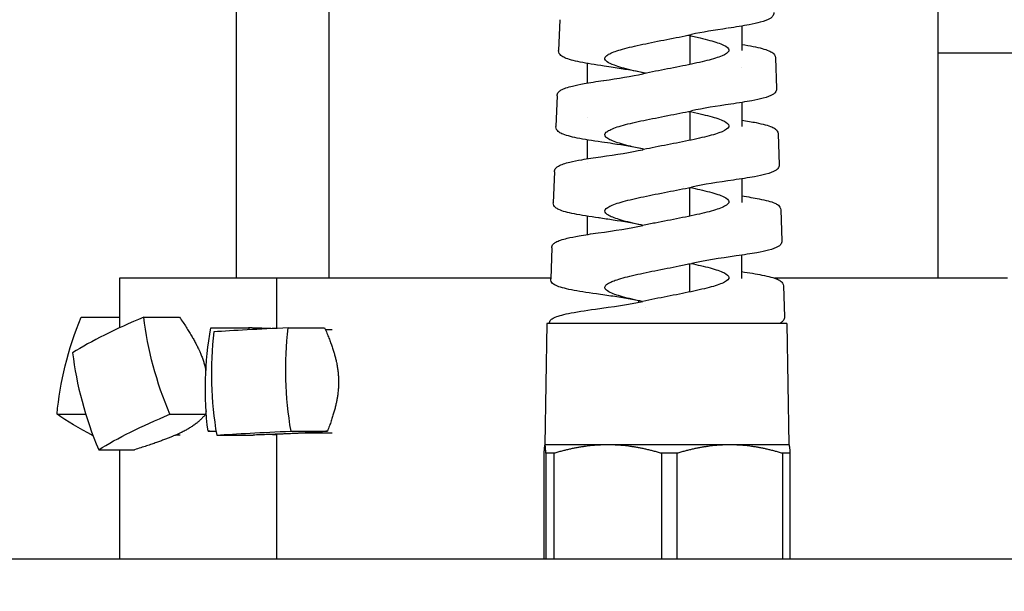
# Model space of a CAD drawing. Header units: inches. Extents: x 1 to 669, y 0 to 417.
# Tile 422 of 448: x 545.5 to 547.88, y 269.55 to 270.93. Entities that reach past the tile are written whole.
import ezdxf

# ---------------------------------------------------------------- set-up
doc = ezdxf.new("R2010")
doc.units = ezdxf.units.IN
doc.header["$LTSCALE"] = 12
doc.header["$MEASUREMENT"] = 0
doc.header["$PDMODE"] = 1
doc.layers.get('Defpoints').update_dxf_attribs({"linetype": 'CONTINUOUS'})
doc.layers.add('D', color=2, linetype='CONTINUOUS')
doc.layers.add('X', color=1, linetype='CONTINUOUS')
doc.styles.get("Standard").update_dxf_attribs({"font": 'SIMPLEX.SHX', "width": 0.875})
doc.dimstyles.new('STANDARD$0', dxfattribs={"dimscale": 32, "dimtxt": 0.09375, "dimasz": 0.0625, "dimexe": 0.03125, "dimexo": 0.03125, "dimgap": 0.03125, "dimtad": 1, "dimtih": 1, "dimtoh": 1, "dimdec": 4, "dimzin": 12, "dimdsep": 46, "dimlunit": 5, "dimtxsty": 'Standard', "dimcen": -0.03125, "dimclrd": 256, "dimclre": 256, "dimclrt": 256, "dimadec": 0, "dimazin": 0, "dimtfac": 0.875, "dimtdec": 4, "dimtofl": 0, "dimtmove": 0, "dimatfit": 3, "dimfxl": 1, "dimtolj": 1, "dimtzin": 12, "dimlwd": 13, "dimlwe": 13, "dimarcsym": 0})

# ---------------------------------------------------------------- blocks, each defined once
blk = doc.blocks.new('*D71')
at = {"layer": 'D', "linetype": 'ByBlock', "lineweight": 13, "transparency": 16777216}
for p, q in [((515.4919, 250.121), (515.4919, 290.4835)), ((548.9919, 279.234), (548.9919, 290.4835)), ((546.9919, 289.4835), (517.4919, 289.4835))]:
    blk.add_line(p, q, dxfattribs=at)
at = {"layer": 'D', "transparency": 16777216}
for points in [[(517.4919, 289.8168), (517.4919, 289.1502), (515.4919, 289.4835)], [(546.9919, 289.8168), (546.9919, 289.1502), (548.9919, 289.4835)]]:
    blk.add_solid(points, dxfattribs=at)
at = {"layer": 'Defpoints', "color": 0, "transparency": 16777216}
for p in [(515.4919, 289.4835), (548.9919, 278.234), (515.4919, 249.121)]:
    blk.add_point(p, dxfattribs=at)
at = {"layer": 'D', "transparency": 16777216, "insert": (532.2419, 293.9835), "char_height": 3, "attachment_point": 5}
blk.add_mtext('\\A1;33{\\H0.875x;\\S1/2;}{\\H2.625;±1/2}', dxfattribs=at)

msp = doc.modelspace()

# ---------------------------------------------------------------- linework, layer by layer
at = {"layer": 'X'}
for p, q in [((547.71985, 270.30527), (547.71985, 272.23082)), ((546.02266, 271.55897), (546.02266, 270.30527)), ((546.24665, 271.53667), (546.24665, 270.30527)), ((546.80509, 270.9305), (546.80248, 270.85571)), ((547.32645, 270.83831), (547.32906, 270.7637)), ((547.71985, 270.8505), (548.72192, 270.8505)), ((547.87886, 270.8505), (547.87886, 270.85054)), ((546.87165, 270.8246), (546.87165, 270.77724)), ((546.79867, 270.74653), (546.79606, 270.67192)), ((546.87165, 270.69415), (546.87165, 270.69415)), ((547.33287, 270.65453), (547.33549, 270.57969)), ((546.87165, 270.63976), (546.87165, 270.59406)), ((546.87165, 270.58542), (546.87165, 270.58542)), ((546.79224, 270.56254), (546.78962, 270.48768)), ((546.87165, 270.45497), (546.87165, 270.41081)), ((547.33931, 270.47042), (547.34192, 270.39567)), ((546.78581, 270.37856), (546.7832, 270.30366)), ((546.78325, 270.30527), (545.74141, 270.30527)), ((545.74141, 270.30527), (545.74141, 270.18517)), ((546.12165, 270.18376), (546.12165, 270.30527)), ((547.88735, 270.30527), (547.3242, 270.30527)), ((547.34573, 270.28657), (547.34834, 270.21166)), ((546.99665, 270.24718), (546.99665, 270.25033)), ((546.99665, 270.23353), (546.99665, 270.23353)), ((547.01235, 270.23519), (547.01235, 270.23519)), ((545.64856, 270.21063), (545.74141, 270.21063)), ((545.7998, 270.21063), (545.88612, 270.21063)), ((546.77429, 270.19588), (546.76916, 269.90194)), ((547.35403, 270.19588), (546.77429, 270.19588)), ((547.35403, 270.19588), (547.35916, 269.90194)), ((545.96163, 270.18499), (546.05283, 270.18499)), ((546.1487, 270.18499), (546.23684, 270.18499)), ((546.25512, 270.18027), (546.23889, 270.18027)), ((545.5901, 269.97585), (545.65948, 269.97585)), ((545.86272, 269.97585), (545.94904, 269.97585)), ((545.95495, 269.93518), (545.97437, 269.93518)), ((546.15562, 269.93518), (546.24375, 269.93518)), ((546.25512, 269.93027), (546.18239, 269.93027)), ((545.88763, 269.92529), (545.87626, 269.92529)), ((545.97599, 269.92555), (546.06412, 269.92555)), ((546.12165, 269.62527), (546.12165, 269.92761)), ((545.69072, 269.88996), (545.77703, 269.88996)), ((545.74141, 269.88996), (545.74141, 269.62527)), ((546.76916, 269.90194), (546.76912, 269.90191)), ((547.35916, 269.90194), (546.76921, 269.90194)), ((547.35916, 269.90194), (547.35921, 269.90191)), ((546.76667, 269.8815), (546.76667, 269.62527)), ((546.79094, 269.8815), (546.77175, 269.8815)), ((546.77175, 269.8815), (546.77175, 269.62527)), ((546.79094, 269.8815), (546.79094, 269.62527)), ((547.08843, 269.8815), (547.05115, 269.8815)), ((547.05115, 269.8815), (547.05115, 269.62527)), ((547.08843, 269.8815), (547.08843, 269.62527)), ((547.36166, 269.8815), (547.34357, 269.8815)), ((547.34357, 269.8815), (547.34357, 269.62527)), ((547.36166, 269.8815), (547.36166, 269.62527)), ((555.92942, 269.62527), (542.05442, 269.62527))]:
    msp.add_line(p, q, dxfattribs=at)
at = {"layer": 'X', "extrusion": (0, 0, -1)}
for centre, major_axis, ratio, start_param, end_param in [((546.0547, 270.09324), (0.28749, 0.53491), 0.6880216, -2.1323021, -1.7176586), ((546.23574, 270.09324), (-0.27129, 0.5433), 0.6392189, -1.4691593, -1.0545158), ((546.38561, 270.06008), (0.03361, 0.60634), 0.7185384, -1.8179234, -1.4032798), ((546.56514, 270.06008), (-0.03248, 0.6064), 0.6944214, -1.7409375, -1.326294), ((546.10537, 269.9329), (-0.58928, 0.14672), 0.2516876, -0.8218816, -0.5726879), ((546.1812, 269.9329), (0.58657, 0.1572), 0.233835, -2.495542, -2.0808985), ((546.46907, 269.93037), (-0.60705, 0.01625), 0.0276768, -0.6195713, -0.5613801), ((546.47878, 269.93037), (0.60704, 0.01681), 0.0267478, -2.5460791, -2.1314355), ((546.46907, 269.93037), (-0.60705, 0.01625), 0.0276768, -0.9622311, -0.9199688)]:
    msp.add_ellipse(centre, major_axis=major_axis, ratio=ratio, start_param=start_param, end_param=end_param, dxfattribs=at)
at = {"layer": 'X'}
for centre, major_axis, ratio, start_param, end_param in [((546.11828, 270.16769), (-0.58657, -0.1572), 0.233835, -1.0606942, -0.6460507), ((546.38551, 270.05046), (0.03248, -0.6064), 0.6944214, -1.8152987, -1.4006551), ((546.47186, 270.18018), (-0.60704, -0.01681), 0.0267478, -1.0101571, -0.5955136), ((546.06374, 270.00735), (0.27129, -0.5433), 0.6392189, -2.0870769, -1.6724333)]:
    msp.add_ellipse(centre, major_axis=major_axis, ratio=ratio, start_param=start_param, end_param=end_param, dxfattribs=at)
for points, knots in [([(547.32263, 270.94772), (547.32275, 270.94426), (547.32138, 270.94094), (547.31786, 270.93625), (547.31574, 270.93462), (547.30756, 270.92952), (547.29989, 270.92692), (547.282, 270.92216), (547.27296, 270.92016), (547.24826, 270.91541), (547.23119, 270.91263), (547.21233, 270.90989)], [0, 0, 0, 0, 0.02492253, 0.02492253, 0.05120392, 0.05120392, 0.1190747, 0.1190747, 0.16948984, 0.16948984, 0.23999845, 0.23999845, 0.23999845, 0.23999845]), ([(546.91428, 270.83703), (546.91444, 270.83889), (546.9155, 270.84075), (546.91941, 270.84448), (546.92226, 270.84634), (546.93327, 270.8519), (546.94378, 270.85557), (546.97095, 270.86319), (546.98767, 270.86706), (547.01523, 270.87293), (547.0247, 270.87486), (547.05397, 270.88071), (547.07417, 270.88459), (547.10345, 270.89044), (547.11292, 270.89238), (547.12269, 270.89445), (547.12334, 270.89459), (547.12398, 270.89473)], [-0.76381974, -0.76381974, -0.76381974, -0.76381974, -0.69012103, -0.69012103, -0.61597026, -0.61597026, -0.46957012, -0.46957012, -0.31416445, -0.31416445, -0.2374491, -0.2374491, -0.08220101, -0.08220101, -0.00547243, -0.00547243, -0.000001, -0.000001, -0.000001, -0.000001]), ([(547.11451, 270.89273), (547.12487, 270.89059), (547.13482, 270.88845), (547.15256, 270.88436), (547.1604, 270.88243), (547.18184, 270.87667), (547.19328, 270.87287), (547.20937, 270.86513), (547.21372, 270.86126), (547.21422, 270.85543), (547.2134, 270.85351), (547.20805, 270.84774), (547.20072, 270.84394), (547.18464, 270.83818), (547.17844, 270.83625), (547.15779, 270.83049), (547.14139, 270.82669), (547.1142, 270.82093), (547.10474, 270.81901), (547.07576, 270.81324), (547.05585, 270.80943), (547.02675, 270.80367), (547.01723, 270.80175), (547.00739, 270.79968), (547.00673, 270.79954), (547.00607, 270.7994)], [-1.9937675, -1.9937675, -1.9937675, -1.9937675, -1.9079429, -1.9079429, -1.8309521, -1.8309521, -1.678018, -1.678018, -1.5223946, -1.5223946, -1.44543, -1.44543, -1.2925756, -1.2925756, -1.215678, -1.215678, -1.0627818, -1.0627818, -0.9859415, -0.9859415, -0.8328644, -0.8328644, -0.7560721, -0.7560721, -0.7505182, -0.7505182, -0.7505182, -0.7505182]), ([(547.24517, 270.87077), (547.25517, 270.86912), (547.26433, 270.86746), (547.28883, 270.86251), (547.30147, 270.85925), (547.31419, 270.85392), (547.31739, 270.85228), (547.32317, 270.84755), (547.32627, 270.84366), (547.32645, 270.83851)], [0.04130226, 0.04130226, 0.04130226, 0.04130226, 0.08372726, 0.08372726, 0.1683543, 0.1683543, 0.20453388, 0.20453388, 0.24165661, 0.24165661, 0.24165661, 0.24165661]), ([(546.91285, 270.81806), (546.8904, 270.8213), (546.8705, 270.82458), (546.83839, 270.83119), (546.82605, 270.83445), (546.81378, 270.83985), (546.81073, 270.84149), (546.80518, 270.84642), (546.8023, 270.85066), (546.80248, 270.85571)], [0, 0, 0, 0, 0.08426887, 0.08426887, 0.16938336, 0.16938336, 0.20465905, 0.20465905, 0.24098446, 0.24098446, 0.24098446, 0.24098446]), ([(547.01243, 270.80073), (547.0094, 270.80137), (547.0064, 270.802), (546.99434, 270.80459), (546.98566, 270.80653), (546.96139, 270.81236), (546.94767, 270.81619), (546.92951, 270.8229), (546.92366, 270.8257), (546.91783, 270.82994), (546.91639, 270.83136), (546.91455, 270.8342), (546.91415, 270.83561), (546.91428, 270.83703)], [-2.4436674, -2.4436674, -2.4436674, -2.4436674, -2.41852188, -2.41852188, -2.34120631, -2.34120631, -2.18765078, -2.18765078, -2.0758199, -2.0758199, -2.01945641, -2.01945641, -1.96342808, -1.96342808, -1.96342808, -1.96342808]), ([(547.00438, 270.80243), (546.98394, 270.80681), (546.95993, 270.81094), (546.92749, 270.81592), (546.92023, 270.817), (546.91289, 270.81806)], [0, 0, 0, 0, 0.08903117, 0.08903117, 0.11408102, 0.11408102, 0.11408102, 0.11408102]), ([(546.79866, 270.74654), (546.79878, 270.74998), (546.80033, 270.75308), (546.80403, 270.75756), (546.80623, 270.75911), (546.81515, 270.7643), (546.82399, 270.76709), (546.84397, 270.772), (546.85341, 270.77396), (546.87783, 270.7784), (546.8938, 270.78091), (546.91128, 270.7834)], [0, 0, 0, 0, 0.02482604, 0.02482604, 0.05225137, 0.05225137, 0.12722478, 0.12722478, 0.17779091, 0.17779091, 0.24315548, 0.24315548, 0.24315548, 0.24315548]), ([(547.32906, 270.7637), (547.32918, 270.76026), (547.32781, 270.75696), (547.32431, 270.7523), (547.32222, 270.7507), (547.31415, 270.7457), (547.30671, 270.74318), (547.28905, 270.73848), (547.27992, 270.73647), (547.25502, 270.73174), (547.23777, 270.72898), (547.2187, 270.72624)], [0, 0, 0, 0, 0.02488475, 0.02488475, 0.05134115, 0.05134115, 0.11892251, 0.11892251, 0.17071375, 0.17071375, 0.24269223, 0.24269223, 0.24269223, 0.24269223]), ([(546.91428, 270.65246), (546.91444, 270.65433), (546.91551, 270.65619), (546.91943, 270.65991), (546.92225, 270.66176), (546.93357, 270.6675), (546.9448, 270.67135), (546.96599, 270.67718), (546.97371, 270.67912), (546.99853, 270.68493), (547.01706, 270.68877), (547.04623, 270.69458), (547.05611, 270.69652), (547.08571, 270.70233), (547.10518, 270.70614), (547.12352, 270.71006), (547.12376, 270.71011), (547.124, 270.71016)], [-0.76389517, -0.76389517, -0.76389517, -0.76389517, -0.68981937, -0.68981937, -0.61649203, -0.61649203, -0.46230837, -0.46230837, -0.38549826, -0.38549826, -0.23186518, -0.23186518, -0.15501632, -0.15501632, -0.00199902, -0.00199902, -0.000001, -0.000001, -0.000001, -0.000001]), ([(547.11726, 270.70873), (547.12679, 270.70675), (547.13595, 270.70476), (547.15297, 270.70084), (547.1608, 270.69891), (547.18226, 270.69312), (547.1937, 270.68929), (547.20949, 270.68159), (547.21372, 270.67778), (547.21422, 270.672), (547.2134, 270.67008), (547.20806, 270.66431), (547.20069, 270.6605), (547.18457, 270.65473), (547.17838, 270.6528), (547.15767, 270.64703), (547.14122, 270.64323), (547.11396, 270.63745), (547.10449, 270.63552), (547.07547, 270.62975), (547.05553, 270.62595), (547.02641, 270.62017), (547.01689, 270.61824), (547.00714, 270.61619), (547.00656, 270.61607), (547.00598, 270.61595)], [-1.994049, -1.994049, -1.994049, -1.994049, -1.9145789, -1.9145789, -1.8374696, -1.8374696, -1.6836377, -1.6836377, -1.5303155, -1.5303155, -1.4534856, -1.4534856, -1.3001715, -1.3001715, -1.2233346, -1.2233346, -1.0700249, -1.0700249, -0.9931798, -0.9931798, -0.8398671, -0.8398671, -0.7630114, -0.7630114, -0.7581514, -0.7581514, -0.7581514, -0.7581514]), ([(546.90666, 270.63438), (546.88385, 270.63763), (546.86366, 270.64091), (546.8313, 270.6475), (546.81895, 270.65076), (546.80692, 270.65616), (546.80401, 270.65776), (546.79866, 270.66258), (546.79587, 270.66676), (546.79604, 270.67168)], [0, 0, 0, 0, 0.08639913, 0.08639913, 0.17364615, 0.17364615, 0.20823778, 0.20823778, 0.24383299, 0.24383299, 0.24383299, 0.24383299]), ([(547.24504, 270.68755), (547.25799, 270.68551), (547.26969, 270.68346), (547.29629, 270.67811), (547.30885, 270.67485), (547.32124, 270.66955), (547.32427, 270.66796), (547.32978, 270.6633), (547.3327, 270.65947), (547.33287, 270.65453)], [0.03216997, 0.03216997, 0.03216997, 0.03216997, 0.08584519, 0.08584519, 0.172743, 0.172743, 0.20787176, 0.20787176, 0.24389931, 0.24389931, 0.24389931, 0.24389931]), ([(547.00971, 270.61673), (546.99796, 270.6192), (546.98681, 270.62167), (546.96848, 270.6261), (546.96103, 270.62804), (546.94076, 270.63388), (546.93026, 270.63773), (546.92026, 270.64343), (546.9179, 270.64522), (546.91482, 270.64884), (546.91412, 270.65064), (546.91428, 270.65246)], [-2.44393825, -2.44393825, -2.44393825, -2.44393825, -2.34556815, -2.34556815, -2.26854256, -2.26854256, -2.1141493, -2.1141493, -2.0429489, -2.0429489, -1.97105214, -1.97105214, -1.97105214, -1.97105214]), ([(547.00427, 270.61789), (546.98353, 270.62232), (546.95921, 270.62649), (546.92481, 270.63175), (546.91587, 270.63307), (546.90677, 270.63436)], [0, 0, 0, 0, 0.09029069, 0.09029069, 0.12109429, 0.12109429, 0.12109429, 0.12109429]), ([(546.79224, 270.56254), (546.79236, 270.56599), (546.79391, 270.56907), (546.79763, 270.57355), (546.79985, 270.57511), (546.80889, 270.5803), (546.81781, 270.58305), (546.8381, 270.58794), (546.84776, 270.5899), (546.87215, 270.59425), (546.88768, 270.59665), (546.90466, 270.59904)], [0, 0, 0, 0, 0.02510711, 0.02510711, 0.05312106, 0.05312106, 0.1295293, 0.1295293, 0.18155041, 0.18155041, 0.24566476, 0.24566476, 0.24566476, 0.24566476]), ([(547.33549, 270.57969), (547.33561, 270.57627), (547.33426, 270.57303), (547.33081, 270.5684), (547.32872, 270.56681), (547.32071, 270.56183), (547.31325, 270.55933), (547.29547, 270.55466), (547.28623, 270.55266), (547.26117, 270.54796), (547.24397, 270.54524), (547.2249, 270.54255)], [0, 0, 0, 0, 0.02474573, 0.02474573, 0.05129246, 0.05129246, 0.11998275, 0.11998275, 0.173037, 0.173037, 0.24557401, 0.24557401, 0.24557401, 0.24557401]), ([(546.91428, 270.46789), (546.9146, 270.47161), (546.91853, 270.4753), (546.93348, 270.48289), (546.94462, 270.48673), (546.96569, 270.49254), (546.9734, 270.49447), (546.99817, 270.50028), (547.01665, 270.50412), (547.04578, 270.50993), (547.05566, 270.51186), (547.08532, 270.51767), (547.10484, 270.52151), (547.12336, 270.52546), (547.12372, 270.52553), (547.12407, 270.52561)], [-0.76441773, -0.76441773, -0.76441773, -0.76441773, -0.61694945, -0.61694945, -0.46355032, -0.46355032, -0.38665745, -0.38665745, -0.23326734, -0.23326734, -0.15638649, -0.15638649, -0.00300239, -0.00300239, -0.000001, -0.000001, -0.000001, -0.000001]), ([(547.11997, 270.52474), (547.12831, 270.52299), (547.13633, 270.52124), (547.16082, 270.51561), (547.17542, 270.51176), (547.19256, 270.50595), (547.19742, 270.50403), (547.20942, 270.49823), (547.21372, 270.49438), (547.21438, 270.48665), (547.21079, 270.48284), (547.19984, 270.47706), (547.19529, 270.47513), (547.17914, 270.46936), (547.16521, 270.46555), (547.14074, 270.45977), (547.13204, 270.45785), (547.10476, 270.45207), (547.08522, 270.44827), (547.05557, 270.44249), (547.04569, 270.44056), (547.02563, 270.43659), (547.01556, 270.43455), (547.0059, 270.43251)], [-1.9945911, -1.9945911, -1.9945911, -1.9945911, -1.9248344, -1.9248344, -1.7700208, -1.7700208, -1.6932367, -1.6932367, -1.5385571, -1.5385571, -1.3850047, -1.3850047, -1.3082043, -1.3082043, -1.1547279, -1.1547279, -1.0779201, -1.0779201, -0.9245047, -0.9245047, -0.8476902, -0.8476902, -0.7659671, -0.7659671, -0.7659671, -0.7659671]), ([(547.24491, 270.50426), (547.26071, 270.50188), (547.27484, 270.4995), (547.30333, 270.49382), (547.31592, 270.49058), (547.32806, 270.48527), (547.33095, 270.48373), (547.33629, 270.47918), (547.33913, 270.47541), (547.3393, 270.47056)], [0.02368928, 0.02368928, 0.02368928, 0.02368928, 0.08783208, 0.08783208, 0.17675032, 0.17675032, 0.21126781, 0.21126781, 0.24664323, 0.24664323, 0.24664323, 0.24664323]), ([(546.89999, 270.45075), (546.87696, 270.45398), (546.85664, 270.45725), (546.82413, 270.46384), (546.81184, 270.46707), (546.80003, 270.47247), (546.79722, 270.47403), (546.79207, 270.47883), (546.78946, 270.48292), (546.78963, 270.48768)], [0, 0, 0, 0, 0.08810196, 0.08810196, 0.17748829, 0.17748829, 0.21134114, 0.21134114, 0.24616412, 0.24616412, 0.24616412, 0.24616412]), ([(547.00699, 270.43274), (547.00518, 270.43313), (547.00337, 270.43351), (546.98342, 270.43781), (546.96711, 270.44168), (546.94089, 270.4493), (546.9309, 270.45296), (546.92073, 270.45853), (546.91817, 270.4604), (546.91486, 270.46415), (546.91411, 270.46602), (546.91428, 270.46789)], [-2.44361956, -2.44361956, -2.44361956, -2.44361956, -2.42832519, -2.42832519, -2.27313037, -2.27313037, -2.1268553, -2.1268553, -2.05231946, -2.05231946, -1.97827129, -1.97827129, -1.97827129, -1.97827129]), ([(547.00429, 270.43332), (546.98379, 270.4377), (546.95972, 270.44184), (546.92321, 270.44744), (546.91174, 270.44911), (546.90007, 270.45074)], [0, 0, 0, 0, 0.08920028, 0.08920028, 0.12841984, 0.12841984, 0.12841984, 0.12841984]), ([(546.78581, 270.37857), (546.78593, 270.38201), (546.78749, 270.38509), (546.79117, 270.38949), (546.79334, 270.391), (546.80222, 270.39611), (546.81105, 270.39884), (546.83131, 270.40369), (546.84108, 270.40565), (546.86559, 270.40996), (546.88115, 270.41233), (546.89818, 270.41469)], [0, 0, 0, 0, 0.02507923, 0.02507923, 0.05277966, 0.05277966, 0.12994754, 0.12994754, 0.18318053, 0.18318053, 0.24808496, 0.24808496, 0.24808496, 0.24808496]), ([(547.34191, 270.39565), (547.34203, 270.3922), (547.34061, 270.38887), (547.33715, 270.38437), (547.33514, 270.38285), (547.32721, 270.37793), (547.31974, 270.37546), (547.30182, 270.3708), (547.29243, 270.3688), (547.26739, 270.36418), (547.25048, 270.36155), (547.23173, 270.35895)], [0, 0, 0, 0, 0.0251937, 0.0251937, 0.05111417, 0.05111417, 0.12105886, 0.12105886, 0.17537584, 0.17537584, 0.24743931, 0.24743931, 0.24743931, 0.24743931]), ([(546.91428, 270.28332), (546.91446, 270.28541), (546.91578, 270.2875), (546.92066, 270.29168), (546.9242, 270.29377), (546.93187, 270.29726), (546.9354, 270.29866), (546.95031, 270.30393), (546.96441, 270.30778), (546.98906, 270.31359), (546.99781, 270.31552), (547.02523, 270.32133), (547.04482, 270.32517), (547.07448, 270.33098), (547.08435, 270.33292), (547.10437, 270.33692), (547.11441, 270.33897), (547.12401, 270.34102)], [-0.76377462, -0.76377462, -0.76377462, -0.76377462, -0.68087957, -0.68087957, -0.59794548, -0.59794548, -0.54237257, -0.54237257, -0.38892605, -0.38892605, -0.31208118, -0.31208118, -0.15858825, -0.15858825, -0.08174973, -0.08174973, -0.000001, -0.000001, -0.000001, -0.000001]), ([(547.12269, 270.34074), (547.1306, 270.33907), (547.13821, 270.33739), (547.16192, 270.3319), (547.17616, 270.32812), (547.19298, 270.32237), (547.1978, 270.32044), (547.20954, 270.31469), (547.21373, 270.3109), (547.21438, 270.30322), (547.21078, 270.2994), (547.19982, 270.29362), (547.19526, 270.2917), (547.17905, 270.2859), (547.16503, 270.28207), (547.14045, 270.27628), (547.13175, 270.27436), (547.10431, 270.26856), (547.08461, 270.26471), (547.05482, 270.25891), (547.04495, 270.25699), (547.02516, 270.25307), (547.01532, 270.25107), (547.00588, 270.24907)], [-1.9943184, -1.9943184, -1.9943184, -1.9943184, -1.9275832, -1.9275832, -1.7752704, -1.7752704, -1.6984534, -1.6984534, -1.5458659, -1.5458659, -1.392185, -1.392185, -1.3154226, -1.3154226, -1.1612122, -1.1612122, -1.0844786, -1.0844786, -0.9298782, -0.9298782, -0.8531674, -0.8531674, -0.7732647, -0.7732647, -0.7732647, -0.7732647]), ([(547.2448, 270.32092), (547.26348, 270.31824), (547.28005, 270.31554), (547.31042, 270.30952), (547.32298, 270.30629), (547.33491, 270.30099), (547.33769, 270.29949), (547.34284, 270.295), (547.34556, 270.29129), (547.34573, 270.28656)], [0.01474042, 0.01474042, 0.01474042, 0.01474042, 0.08927098, 0.08927098, 0.1803816, 0.1803816, 0.21427133, 0.21427133, 0.24898971, 0.24898971, 0.24898971, 0.24898971]), ([(546.89366, 270.26707), (546.87021, 270.27031), (546.8496, 270.27358), (546.81688, 270.28018), (546.80463, 270.28339), (546.79312, 270.28881), (546.79046, 270.29033), (546.78553, 270.29502), (546.78303, 270.29903), (546.7832, 270.30366)], [0, 0, 0, 0, 0.09048059, 0.09048059, 0.18194353, 0.18194353, 0.21494548, 0.21494548, 0.24887361, 0.24887361, 0.24887361, 0.24887361]), ([(547.00424, 270.24875), (546.9835, 270.25318), (546.95917, 270.25737), (546.9206, 270.26327), (546.90733, 270.26518), (546.8938, 270.26705)], [0, 0, 0, 0, 0.09037405, 0.09037405, 0.13552908, 0.13552908, 0.13552908, 0.13552908]), ([(547.00429, 270.24874), (547.00033, 270.24959), (546.99644, 270.25043), (546.98395, 270.25322), (546.97575, 270.25516), (546.95282, 270.26101), (546.94019, 270.26487), (546.92537, 270.2712), (546.92109, 270.2736), (546.9154, 270.27845), (546.91406, 270.28088), (546.91428, 270.28332)], [-1.15757422, -1.15757422, -1.15757422, -1.15757422, -1.12390503, -1.12390503, -1.04717064, -1.04717064, -0.89209811, -0.89209811, -0.79668202, -0.79668202, -0.69999363, -0.69999363, -0.69999363, -0.69999363]), ([(546.77949, 270.19588), (546.77996, 270.19932), (546.78176, 270.20212), (546.78582, 270.20636), (546.78827, 270.20787), (546.79909, 270.21334), (546.81065, 270.21645), (546.84357, 270.22329), (546.86586, 270.22684), (546.89149, 270.23034)], [0, 0, 0, 0, 0.02587448, 0.02587448, 0.05697033, 0.05697033, 0.14819691, 0.14819691, 0.24686076, 0.24686076, 0.24686076, 0.24686076]), ([(547.34834, 270.21166), (547.34846, 270.20822), (547.34707, 270.20494), (547.34359, 270.20039), (547.34154, 270.19886), (547.33839, 270.19694), (547.33739, 270.1964), (547.33635, 270.19588)], [0, 0, 0, 0, 0.025260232, 0.025260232, 0.051992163, 0.051992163, 0.0636906, 0.0636906, 0.0636906, 0.0636906])]:
    msp.add_open_spline(points, degree=3, knots=knots, dxfattribs=at)
for points in [[(547.21074, 270.90965), (547.17911, 270.90504), (547.14893, 270.90006), (547.12398, 270.89473)], [(547.21233, 270.90989), (547.21232, 270.90988), (547.21231, 270.90988), (547.2123, 270.90988)], [(547.2452, 270.91503), (547.24519, 270.89522), (547.24517, 270.87541), (547.24516, 270.85561)], [(547.12014, 270.82219), (547.12016, 270.8461), (547.12018, 270.87001), (547.12019, 270.89392)], [(546.91285, 270.81806), (546.91286, 270.81806), (546.91287, 270.81806), (546.91289, 270.81806)], [(547.24513, 270.81473), (547.24513, 270.81473), (547.24513, 270.81473), (547.24513, 270.81473)], [(546.91132, 270.78341), (546.94587, 270.78834), (546.97899, 270.79368), (547.00607, 270.7994)], [(546.91128, 270.7834), (546.9113, 270.78341), (546.91131, 270.78341), (546.91132, 270.78341)], [(546.79867, 270.74654), (546.79867, 270.74654), (546.79867, 270.74653), (546.79867, 270.74653)], [(547.21848, 270.72621), (547.18392, 270.72126), (547.15087, 270.7159), (547.124, 270.71016)], [(547.2187, 270.72624), (547.21862, 270.72623), (547.21855, 270.72622), (547.21847, 270.72621)], [(547.24507, 270.73024), (547.24505, 270.71076), (547.24504, 270.69128), (547.24503, 270.6718)], [(547.12001, 270.63873), (547.12002, 270.66226), (547.12004, 270.68579), (547.12006, 270.70932)], [(546.79605, 270.67168), (546.79605, 270.67169), (546.79605, 270.67169), (546.79605, 270.67169)], [(546.90666, 270.63438), (546.9067, 270.63437), (546.90674, 270.63437), (546.90677, 270.63436)], [(546.90467, 270.59904), (546.94158, 270.60422), (546.97713, 270.60985), (547.00598, 270.61595)], [(547.10486, 270.52785), (547.10486, 270.52785), (547.10486, 270.52785), (547.10486, 270.52785)], [(547.11988, 270.45528), (547.1199, 270.47843), (547.11991, 270.50158), (547.11993, 270.52473)], [(547.2249, 270.54255), (547.18808, 270.53736), (547.15267, 270.53172), (547.12407, 270.52561)], [(547.24494, 270.5455), (547.24492, 270.52634), (547.24491, 270.50718), (547.2449, 270.48802)], [(547.3393, 270.47056), (547.3393, 270.47055), (547.3393, 270.47055), (547.3393, 270.47055)], [(546.89834, 270.41472), (546.93763, 270.42016), (546.97545, 270.42608), (547.0059, 270.43251)], [(546.89999, 270.45075), (546.90002, 270.45075), (546.90005, 270.45075), (546.90007, 270.45074)], [(546.89818, 270.41469), (546.89823, 270.4147), (546.89829, 270.41471), (546.89834, 270.41472)], [(547.34192, 270.39565), (547.34192, 270.39565), (547.34192, 270.39566), (547.34192, 270.39567)], [(546.78581, 270.37857), (546.78581, 270.37857), (546.78581, 270.37856), (546.78581, 270.37856)], [(547.23145, 270.35891), (547.19212, 270.35345), (547.15421, 270.34748), (547.12401, 270.34102)], [(547.23173, 270.35895), (547.23164, 270.35893), (547.23154, 270.35892), (547.23145, 270.35891)], [(547.24483, 270.36082), (547.24482, 270.34198), (547.24481, 270.32313), (547.2448, 270.30429)], [(547.11978, 270.27183), (547.11979, 270.2946), (547.11981, 270.31736), (547.11982, 270.34013)], [(546.89366, 270.26707), (546.89371, 270.26706), (546.89375, 270.26706), (546.8938, 270.26705)], [(546.89149, 270.23034), (546.93324, 270.23604), (546.97372, 270.24227), (547.00588, 270.24907)]]:
    msp.add_open_spline(points, degree=3, dxfattribs=at)
for points, weights in [([(545.88612, 270.21063), (545.93412, 270.14186), (545.94715, 270.09324)], [1.70765438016, 2.06132118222, 2.06132118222]), ([(546.10665, 270.18305), (546.08381, 270.18393), (546.05283, 270.18499)], [1.90461151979, 1.82590027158, 1.70765438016]), ([(546.05283, 270.18499), (546.05375, 270.18269), (546.05463, 270.18043)], [1.70765438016, 1.7169100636, 1.72592351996]), ([(546.23684, 270.18499), (546.26905, 270.11182), (546.27049, 270.06008)], [1.70765438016, 2.06132118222, 2.06132118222]), ([(545.94715, 270.09324), (545.94864, 270.08768), (545.94982, 270.08209)], [2.06132118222, 2.06132118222, 2.05669640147]), ([(546.27049, 270.06008), (546.27192, 270.00835), (546.24375, 269.93518)], [2.06132118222, 2.06132118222, 1.70765438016]), ([(545.95033, 269.98424), (545.94973, 269.98012), (545.94904, 269.97585)], [1.74350786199, 1.72606005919, 1.70765438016]), ([(545.94904, 269.97585), (545.92823, 269.95069), (545.89261, 269.9329)], [1.70765438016, 2.06132118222, 2.06132118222]), ([(545.89261, 269.9329), (545.85698, 269.91511), (545.77703, 269.88996)], [2.06132118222, 2.06132118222, 1.70765438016]), ([(546.18413, 269.93037), (546.14693, 269.92837), (546.06412, 269.92555)], [2.06132118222, 2.06132118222, 1.70765438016]), ([(546.24375, 269.93518), (546.22133, 269.93236), (546.18413, 269.93037)], [1.70765438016, 2.06132118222, 2.06132118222]), ([(546.76921, 269.90194), (546.76801, 269.90194), (546.76667, 269.8815)], [1.92778254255, 1.92778254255, 1.81866277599]), ([(546.77175, 269.8815), (546.7704, 269.90194), (546.76921, 269.90194)], [1.81866277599, 1.92778254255, 1.92778254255]), ([(546.92104, 269.90194), (546.85967, 269.90194), (546.79094, 269.8815)], [1.92778254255, 1.92778254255, 1.81866277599]), ([(547.05115, 269.8815), (546.98242, 269.90194), (546.92104, 269.90194)], [1.81866277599, 1.92778254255, 1.92778254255]), ([(547.216, 269.90194), (547.15583, 269.90194), (547.08843, 269.8815)], [1.92778254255, 1.92778254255, 1.81866277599]), ([(547.34357, 269.8815), (547.27618, 269.90194), (547.216, 269.90194)], [1.81866277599, 1.92778254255, 1.92778254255]), ([(547.35921, 269.90191), (547.36036, 269.90125), (547.36166, 269.8815)], [1.92764215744, 1.92386861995, 1.81866277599])]:
    msp.add_rational_spline(points, weights, degree=2, dxfattribs=at)

# ---------------------------------------------------------------- dimensions: what is measured, and where the dimension line sits
at = {"layer": 'D'}
dim = msp.add_linear_dim(base=(515.49192, 289.4835), p1=(548.99192, 278.23403), p2=(515.49192, 249.12097), dimstyle='STANDARD$0', override={"dimgap": 0.03125, "dimdec": 1, "dimadec": 8, "dimtol": 1, "dimlim": 0, "dimtp": 0.5, "dimtm": 0.5, "dimarcsym": 1}, dxfattribs=at)
dim.commit()
dim.dimension.update_dxf_attribs({"geometry": '*D71', "text_midpoint": (532.24192, 293.9835)})

doc.saveas('drawing.dxf')
